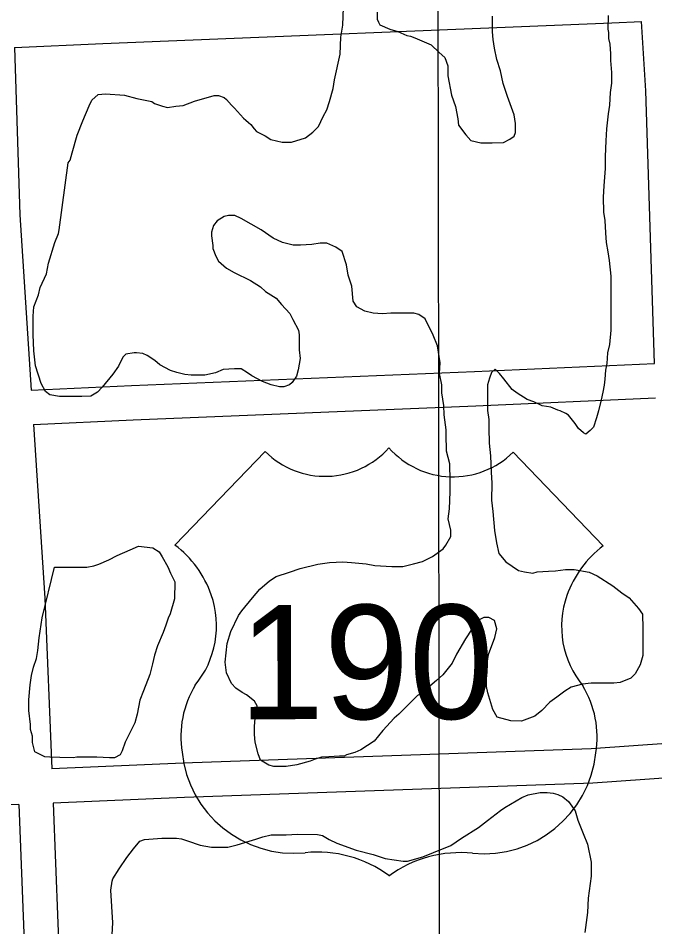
# Model space of a CAD drawing. Extents: x 3313447 to 3351316, y 703786 to 729172.
# Drawn here: x 3332959 to 3333517, y 724670 to 725465 of the extents above; entities that cross this region are included whole.
import ezdxf

# ---------------------------------------------------------------- set-up
doc = ezdxf.new("R2010")
doc.units = 0
for name, color, linetype in [('V-GRID-MAJR', 7, 'Continuous'), ('V-ROAD-CNTR', 7, 'Continuous'), ('V-ROAD-IDEN', 7, 'Continuous'), ('V-SITE-VEGE', 7, 'Continuous')]:
    doc.layers.add(name, color=color, linetype=linetype)

msp = doc.modelspace()

# ---------------------------------------------------------------- linework, layer by layer
at = {"layer": 'V-GRID-MAJR'}
msp.add_spline([(3333341.782, 715247.1190000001), (3333332.965, 721308.783), (3333324.149, 727370.476), (3333324.144, 727373.911)], degree=3, dxfattribs=at)
at = {"layer": 'V-ROAD-CNTR'}
for points in [[(3332955.8740508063, 725439.568093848), (3333033.3418958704, 725443.0720868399), (3333478.9780045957, 725461.3880502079), (3333504.9609526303, 725462.5200479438)], [(3333516.3169299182, 725162.963647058), (3333508.5459454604, 725401.594169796), (3333504.9609526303, 725462.519047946)], [(3332955.875050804, 725439.570093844), (3332960.558041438, 725293.0673868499), (3332970.645021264, 725139.57269384)], [(3332970.644021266, 725139.57269384), (3333058.51184553, 725143.6246857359), (3333358.54624546, 725155.8876612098), (3333516.3169299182, 725162.9646470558)], [(3332972.611017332, 725109.631753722), (3333059.8158429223, 725113.6527456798), (3333359.8302428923, 725125.915721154), (3333517.292927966, 725132.9777070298)], [(3332972.6120173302, 725109.6327537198), (3332982.612997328, 724957.445058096), (3332988.5269855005, 724808.02335694)], [(3333530.924900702, 724830.480312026), (3333460.699041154, 724825.487322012), (3333103.540755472, 724812.8293473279), (3332988.5269855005, 724808.02335694)], [(3333532.7538970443, 724800.534371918), (3333462.295037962, 724795.5253819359), (3333104.698753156, 724782.851407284), (3332989.7139831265, 724778.046416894)], [(3332959.7400430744, 724776.7944193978), (3332859.243244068, 724772.5944277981), (3332430.20310215, 724756.93845911)], [(3332959.7400430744, 724776.7944193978), (3332965.988030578, 724618.934735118), (3332982.2709980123, 724277.07441884), (3332990.2559820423, 724127.515717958)], [(3332989.7139831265, 724778.0474168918), (3332995.959970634, 724620.240732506), (3333012.2329380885, 724278.588415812), (3333020.225922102, 724128.8677152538)]]:
    msp.add_lwpolyline(points, dxfattribs=at)
at = {"layer": 'V-ROAD-IDEN'}
for p, q in [((3333096.4179969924, 725003.9103129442), (3333175.442001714, 725085.7773431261)), ((3333096.4179969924, 725003.9103129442), (3333175.442001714, 725085.7773431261)), ((3333392.4819735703, 725085.2670359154), (3333471.4082977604, 725003.2887506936)), ((3333471.4082977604, 725003.2887506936), (3333392.4819735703, 725085.2670359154)), ((3333096.402313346, 725003.9104910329), (3333096.4179969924, 725003.9103129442))]:
    msp.add_line(p, q, dxfattribs=at)
for centre, major_axis, ratio, start_param, end_param in [((3333228.032657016, 725139.1716332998), (0.12057884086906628, -75.02654338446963), 0.9978897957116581, 5.502702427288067, 7.121810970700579), ((3333228.032657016, 725139.1716332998), (0.12057884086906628, -75.02654338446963), 0.9978897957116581, 5.502702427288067, 7.121810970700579), ((3333339.9509725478, 725138.7278585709), (-0.1205788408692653, 75.02654338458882), 0.9978897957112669, 2.2918424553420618, 3.9176038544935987), ((3333339.9509725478, 725138.7278585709), (-0.1205788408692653, 75.02654338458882), 0.9978897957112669, 2.2918424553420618, 3.9176038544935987), ((3333041.2221797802, 724930.1057789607), (-0.14821459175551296, 92.2220550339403), 0.9978897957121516, 5.04526583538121, 5.638568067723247), ((3333041.2221797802, 724930.1057789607), (-0.14821459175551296, 92.2220550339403), 0.9978897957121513, 5.04526583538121, 5.638568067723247), ((3333526.486579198, 724929.4131418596), (0.14821459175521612, -92.2220550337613), 0.9978897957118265, 3.7816720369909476, 4.374974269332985), ((3333526.486579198, 724929.4131418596), (0.1482145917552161, -92.22205503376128), 0.9978897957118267, 3.781672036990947, 4.374974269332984), ((3333051.3081267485, 724933.2275788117), (-0.13122520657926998, 81.65092302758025), 0.997889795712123, 4.021008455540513, 5.049787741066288), ((3333051.3081267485, 724933.2275788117), (-0.13122520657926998, 81.65092302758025), 0.997889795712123, 4.021008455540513, 5.049787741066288), ((3333516.404743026, 724932.5483850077), (0.13122520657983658, -81.65092302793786), 0.9978897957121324, 4.3704523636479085, 5.399231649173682), ((3333516.404743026, 724932.5483850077), (0.1312252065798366, -81.65092302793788), 0.9978897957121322, 4.3704523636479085, 5.399231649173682), ((3333187.8294468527, 724836.2329467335), (0.13898078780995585, -86.47659930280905), 0.9978897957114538, 4.163028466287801, 4.868957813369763), ((3333187.8294468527, 724836.2329467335), (0.13898078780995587, -86.47659930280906), 0.9978897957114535, 4.163028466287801, 4.868957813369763), ((3333379.7560941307, 724835.7358406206), (-0.13898078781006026, 86.47659930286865), 0.9978897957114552, 4.551282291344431, 5.257211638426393), ((3333379.7560941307, 724835.7358406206), (-0.13898078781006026, 86.47659930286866), 0.9978897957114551, 4.551282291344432, 5.257211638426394), ((3333200.7002569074, 724832.8304607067), (-0.15882944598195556, 98.82682760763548), 0.9978897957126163, 1.6727658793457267, 3.2383265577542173), ((3333200.7002569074, 724832.8304607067), (-0.15882944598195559, 98.8268276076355), 0.9978897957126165, 1.6727658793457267, 3.2383265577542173), ((3333366.8850505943, 724832.3489233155), (0.15881894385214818, -98.82029297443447), 0.9978897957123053, 6.181885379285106, 7.747478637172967), ((3333366.8850505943, 724832.3489233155), (0.15881894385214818, -98.82029297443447), 0.9978897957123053, 6.181885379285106, 7.747478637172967), ((3333221.2994786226, 724629.4075176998), (-0.1697872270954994, 105.64497608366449), 0.9978897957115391, 5.646835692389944, 6.385311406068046), ((3333221.2994786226, 724629.4075176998), (-0.1697872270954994, 105.64497608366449), 0.9978897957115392, 5.646835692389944, 6.385311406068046), ((3333346.0143285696, 724628.9552131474), (0.16978722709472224, -105.64497608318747), 0.997889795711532, 3.034928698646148, 3.7734044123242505), ((3333346.0143285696, 724628.9552131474), (0.16978722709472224, -105.64497608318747), 0.9978897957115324, 3.034928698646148, 3.7734044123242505)]:
    msp.add_ellipse(centre, major_axis=major_axis, ratio=ratio, start_param=start_param, end_param=end_param, dxfattribs=at)
at = {"layer": 'V-SITE-VEGE'}
for points in [[(3332995.151, 725279.9990000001), (3333003.038, 725338.711), (3333004.691, 725340.903), (3333006.364, 725347.485), (3333010.804, 725362.841), (3333015.791, 725375.4500000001), (3333021.324, 725388.607), (3333023.54, 725393.5380000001), (3333029.043, 725398.462), (3333035.634, 725398.988), (3333052.1, 725397.833), (3333063.069, 725395.052), (3333076.235, 725392.26), (3333078.4250000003, 725390.605), (3333085.554, 725388.385), (3333089.943, 725387.273), (3333097.082, 725388.3470000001), (3333103.67, 725388.873), (3333113.568, 725392.68), (3333130.602, 725397.5650000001), (3333134.444, 725397.55), (3333139.377, 725395.885), (3333141.571, 725394.232), (3333145.943, 725389.2760000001), (3333148.679, 725386.522), (3333156.335, 725377.711), (3333158.524, 725376.059), (3333160.715, 725373.855), (3333162.903, 725372.2000000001), (3333165.633, 725368.348), (3333167.824, 725366.144), (3333175.4960000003, 725362.275), (3333180.423, 725358.966), (3333190.299, 725356.736), (3333198.534, 725356.707), (3333210.623, 725360.508), (3333217.228, 725365.425), (3333222.184, 725370.351), (3333226.059, 725379.118), (3333229.372, 725385.148), (3333231.593, 725392.277), (3333234.927, 725403.7930000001), (3333236.051, 725411.4770000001), (3333241.069, 725433.966), (3333241.669, 725448.785), (3333243.35, 725459.209), (3333243.952, 725474.58)], [(3333273.583, 725470.633), (3333273.562, 725464.596), (3333274.6520000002, 725461.8470000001), (3333275.741, 725459.648), (3333284.5130000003, 725455.775), (3333291.642, 725453.555), (3333299.316, 725450.233), (3333302.607, 725449.674), (3333306.4450000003, 725448.015), (3333314.668, 725444.691), (3333320.697, 725441.926), (3333327.81, 725435.313), (3333332.735, 725430.906), (3333335.457, 725423.763), (3333335.426, 725414.9770000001), (3333338.662, 725397.948), (3333341.92, 725388.054), (3333344.079, 725377.068), (3333344.609, 725371.573), (3333351.169, 725363.3200000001), (3333355.544, 725358.3640000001), (3333364.319, 725356.138), (3333374.201, 725356.103), (3333384.085, 725356.6190000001), (3333389.583, 725359.345), (3333393.436, 725362.077), (3333394.544, 725365.366), (3333394.5700000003, 725373.05), (3333393.4990000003, 725380.74), (3333387.515, 725396.682), (3333383.714, 725408.2220000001), (3333381.553, 725419.21), (3333378.295, 725429.1020000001), (3333376.132, 725438.992), (3333375.061, 725446.68), (3333374.535, 725453.27), (3333374.582, 725466.9940000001)], [(3333475.593, 725467.745), (3333475.552, 725455.6680000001), (3333476.093, 725452.922), (3333476.075, 725447.431), (3333477.156, 725442.487), (3333477.674, 725434.25), (3333477.654, 725428.213), (3333478.716, 725417.778), (3333478.686, 725408.446), (3333477.555, 725400.215), (3333476.972, 725389.237), (3333475.847, 725381.555), (3333474.156, 725368.387), (3333473.5700000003, 725357.958), (3333472.974, 725344.237), (3333472.9390000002, 725333.806), (3333471.788, 725318.438), (3333471.2060000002, 725308.558), (3333471.708, 725295.382), (3333472.781, 725288.242), (3333473.291, 725277.261), (3333473.8140000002, 725269.024), (3333475.434, 725260.785), (3333476.505, 725253.095), (3333478.1040000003, 725239.365), (3333477.9420000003, 725192.154), (3333476.802, 725179.532), (3333475.128, 725172.4010000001), (3333474.549, 725163.069), (3333473.431, 725157.035), (3333472.853, 725149.351), (3333472.286, 725143.8640000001), (3333471.168, 725137.829), (3333469.498, 725131.2490000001), (3333467.27, 725121.373), (3333465.6010000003, 725115.3420000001), (3333462.828, 725107.115), (3333460.074, 725104.381), (3333456.219, 725101.1), (3333454.0300000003, 725102.204), (3333449.649, 725106.062), (3333446.919, 725110.464), (3333440.904, 725117.621), (3333438.715, 725119.2760000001), (3333433.779, 725121.488), (3333431.588, 725122.045), (3333425.559, 725124.812), (3333417.877, 725125.934), (3333410.752, 725129.252), (3333404.72, 725131.47), (3333395.957, 725136.9890000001), (3333391.576, 725140.299), (3333384.472, 725149.656), (3333380.644, 725154.061), (3333376.8140000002, 725157.916), (3333373.511, 725155.184), (3333371.848, 725150.246), (3333370.179, 725144.215), (3333370.103, 725121.707), (3333371.174, 725114.019), (3333371.147, 725106.333), (3333371.651, 725093.156), (3333372.7120000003, 725082.1730000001), (3333373.2120000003, 725067.898), (3333373.7260000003, 725058.014), (3333373.6750000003, 725043.193), (3333374.74, 725033.307), (3333376.3310000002, 725016.833), (3333377.9390000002, 725005.848), (3333380.105, 724996.509), (3333386.116, 724989.351), (3333397.073, 724981.628), (3333402.555, 724980.512), (3333409.6890000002, 724979.39), (3333413.535, 724980.473), (3333423.418, 724980.987), (3333429.458, 724981.517), (3333438.2460000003, 724982.584), (3333445.93, 724982.558), (3333459.097, 724980.317), (3333466.224, 724977), (3333479.919, 724968.169), (3333487.582, 724962.1020000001), (3333494.154, 724957.689), (3333502.357, 724948.328), (3333505.633, 724943.376), (3333506.139, 724930.748), (3333506.059, 724907.142), (3333503.835, 724898.915), (3333499.418, 724891.246), (3333495.561, 724887.416), (3333486.214, 724883.605)], [(3333330.105, 725144.354), (3333327.943, 725154.242), (3333328.524, 725163.572), (3333326.378, 725178.402), (3333322.569, 725187.747), (3333315.481, 725202.044), (3333310.004, 725205.907), (3333305.617, 725207.019), (3333285.305, 725207.088), (3333278.166, 725206.564), (3333269.933, 725207.142), (3333262.802, 725208.813), (3333255.679, 725212.679), (3333252.4020000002, 725217.631), (3333251.35, 725230.81), (3333248.089, 725240.157), (3333246.473, 725249.492), (3333242.67, 725261.035), (3333237.194, 725264.895), (3333229.52, 725268.219), (3333223.48, 725268.237), (3333216.341, 725267.162), (3333206.4590000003, 725266.648), (3333199.867, 725266.671), (3333190.5470000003, 725268.899), (3333182.324, 725272.77), (3333171.918, 725279.942), (3333154.3850000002, 725289.885), (3333148.907, 725292.648), (3333143.416, 725292.666), (3333139.5700000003, 725291.583), (3333133.5160000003, 725287.759), (3333130.21, 725283.927), (3333128.543, 725277.8960000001), (3333128.531, 725274.603), (3333129.6, 725266.3640000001), (3333129.592, 725263.617), (3333132.3140000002, 725257.023), (3333134.495, 725252.6190000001), (3333141.612, 725246.559), (3333148.186, 725242.6950000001), (3333162.434, 725235.508), (3333171.197, 725229.9890000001), (3333175.576, 725226.131), (3333184.8880000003, 725220.06), (3333189.809, 725214.5530000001), (3333196.92, 725206.843), (3333199.646, 725201.344), (3333204.555, 725191.995), (3333205.089, 725188.15), (3333205.044, 725174.976), (3333206.117, 725167.285), (3333204.436, 725157.41), (3333202.769, 725151.925), (3333198.9080000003, 725146.449), (3333196.705, 725144.262), (3333191.759, 725142.632), (3333187.917, 725142.6460000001), (3333180.786, 725144.3150000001), (3333173.11, 725147.088), (3333163.793, 725152.061), (3333159.96, 725154.817), (3333154.4790000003, 725158.131), (3333148.444, 725158.1510000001), (3333138.56, 725157.637), (3333131.963, 725154.9130000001), (3333122.623, 725152.751), (3333110.545, 725152.792), (3333105.059, 725153.359), (3333097.928, 725155.03), (3333092.443, 725156.697), (3333083.129, 725161.67), (3333078.75, 725165.528), (3333072.178, 725169.942), (3333068.34, 725171.603), (3333062.8540000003, 725172.17), (3333060.656, 725172.176), (3333053.517, 725171.105), (3333050.762, 725168.3690000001), (3333046.894, 725160.697), (3333041.927, 725153.576), (3333032.556, 725142.081), (3333028.699, 725137.702), (3333022.647, 725134.429), (3333014.961, 725133.907), (3332995.198, 725133.975), (3332986.969, 725135.65), (3332983.1350000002, 725138.407), (3332979.318, 725145.556), (3332974.429, 725160.9450000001), (3332972.828, 725174.126), (3332972.328, 725188.4), (3332972.383, 725204.321), (3332972.961, 725212.552), (3332976.842, 725222.971), (3332978.509, 725229.5530000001), (3332984.038, 725241.611), (3332985.718, 725250.938), (3332991.27, 725269.034), (3332994.59, 725276.708), (3332995.151, 725279.9990000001)], [(3333486.214, 724883.605), (3333480.724, 724883.074), (3333460.96, 724883.1460000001), (3333453.272, 724882.073), (3333443.38, 724879.361), (3333437.879, 724876.086), (3333430.724, 724870.618), (3333424.6720000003, 724866.25), (3333417.5100000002, 724859.137), (3333411.454, 724854.22), (3333399.912, 724849.866), (3333390.579, 724849.897), (3333378.514, 724853.233), (3333374.6920000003, 724859.834), (3333370.3510000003, 724874.671), (3333369.273, 724880.164), (3333369.329, 724896.634), (3333371.0160000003, 724908.154), (3333376.556, 724922.959), (3333378.2290000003, 724930.639), (3333376.058, 724937.782), (3333371.129, 724940.5430000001), (3333366.736, 724940.56), (3333362.886, 724938.376), (3333356.269, 724930.166), (3333350.751, 724921.949), (3333343.018, 724908.254), (3333339.149, 724900.578), (3333330.88, 724890.177), (3333325.372, 724885.255), (3333317.666, 724878.694), (3333313.809, 724874.866), (3333308.857, 724872.138), (3333292.332, 724855.723), (3333288.48, 724852.444), (3333278.559, 724841.5), (3333270.842, 724832.194), (3333259.288, 724824.549), (3333253.791, 724822.371), (3333246.647, 724820.199), (3333244.448, 724819.109), (3333240.602, 724819.121), (3333231.271, 724818.603), (3333224.681, 724818.079), (3333219.186, 724816.451), (3333214.789, 724814.818), (3333203.248, 724811.564), (3333193.909, 724809.948), (3333182.928, 724809.987), (3333178.543, 724811.099), (3333171.4220000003, 724815.517), (3333169.245, 724821.014), (3333166.536, 724831.452), (3333166.009, 724838.0430000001), (3333166.034, 724845.1780000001), (3333166.607, 724852.313), (3333168.293, 724863.286), (3333166.11, 724867.137), (3333158.9930000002, 724872.652), (3333155.1550000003, 724874.86), (3333149.679, 724878.7220000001), (3333145.8510000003, 724882.577), (3333141.491, 724891.926), (3333140.426, 724901.262), (3333142.128, 724917.724), (3333145.458, 724928.142), (3333152.097, 724942.395), (3333154.8540000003, 724946.228), (3333164.224, 724957.724), (3333170.839, 724965.387), (3333179.096, 724972.4940000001), (3333185.148, 724976.318), (3333196.691, 724980.123), (3333206.0330000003, 724983.381), (3333221.418, 724987.172), (3333231.855, 724988.784), (3333243.3850000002, 724989.292), (3333251.071, 724988.716), (3333263.691, 724987.578), (3333271.3710000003, 724985.902), (3333286.19, 724985.302), (3333296.072, 724985.267), (3333305.413, 724987.432), (3333313.105, 724989.605), (3333321.903, 724993.963), (3333331.256, 725000.517), (3333333.466, 725003.806), (3333337.884, 725011.476), (3333337.9020000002, 725016.964), (3333335.739, 725026.854), (3333336.8680000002, 725035.634), (3333337.468, 725050.453), (3333337.503, 725060.335), (3333337.003, 725075.16), (3333334.298, 725086.148), (3333333.8000000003, 725100.971), (3333333.812, 725104.813), (3333332.213, 725117.9940000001), (3333331.691, 725126.231), (3333330.0810000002, 725137.2170000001), (3333330.105, 725144.354)], [(3333041.344, 724662.802), (3333041.9250000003, 724673.23), (3333040.377, 724701.779), (3333041.501, 724709.461), (3333042.056, 724711.657), (3333047.578, 724720.42), (3333054.199, 724730.279), (3333060.2630000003, 724737.9450000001), (3333065.776, 724744.513), (3333069.6240000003, 724746.147), (3333085.001, 724747.194), (3333097.625, 724747.148), (3333102.0160000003, 724746.583), (3333107.498, 724744.9180000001), (3333118.465, 724741.037), (3333128.341, 724739.358), (3333142.611, 724739.309), (3333150.856, 724741.475), (3333161.2970000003, 724744.734), (3333167.343, 724746.36), (3333173.3880000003, 724748.533), (3333180.5300000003, 724750.157), (3333193.705, 724750.112), (3333203.588, 724750.628), (3333221.156, 724750.567), (3333225.545, 724749.454), (3333231.5700000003, 724746.139), (3333238.146, 724742.823), (3333255.145, 724736.724), (3333269.952, 724732.833), (3333280.372, 724729.503), (3333296.285, 724727.252), (3333300.127, 724727.24), (3333313.316, 724731.037), (3333322.661, 724734.848), (3333338.052, 724740.832), (3333347.407, 724747.388), (3333362.261, 724756.67), (3333369.968, 724762.683), (3333381.5270000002, 724771.425), (3333385.379, 724774.157), (3333400.231, 724782.89), (3333405.728, 724785.067), (3333416.164, 724787.228), (3333422.204, 724787.205), (3333427.691, 724786.638), (3333431.531, 724785.528), (3333435.913, 724783.316), (3333440.843, 724779.46), (3333446.852, 724771.202), (3333449.02, 724762.959), (3333453.921, 724751.414), (3333457.733, 724742.069), (3333460.971, 724726.14)], [(3333460.971, 724726.14), (3333460.93, 724714.063), (3333458.1180000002, 724694.859), (3333457.526, 724682.233), (3333455.271, 724664.6730000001)]]:
    msp.add_lwpolyline(points, dxfattribs=at)
msp.add_lwpolyline([(3332980.2600000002, 724940.238), (3332990.844, 724984.669), (3333019.389, 724984.571), (3333025.431, 724985.648), (3333029.828, 724987.281), (3333038.626, 724991.096), (3333045.775, 724994.9130000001), (3333057.3200000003, 724999.812), (3333064.468, 725003.081), (3333077.0870000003, 725001.3910000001), (3333082.568, 724998.08), (3333085.296, 724993.6780000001), (3333090.207, 724984.876), (3333092.384, 724979.379), (3333096.199, 724971.683), (3333096.148, 724956.86), (3333092.261, 724943.697), (3333090.6, 724939.859), (3333088.384, 724933.83), (3333086.166, 724927.248), (3333081.185, 724915.74), (3333078.412, 724907.513), (3333076.737, 724899.833), (3333074.5130000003, 724890.508), (3333068.973, 724876.254), (3333065.651, 724868.032), (3333063.415, 724855.963), (3333061.191, 724848.283), (3333056.216, 724838.42), (3333052.898, 724831.295), (3333050.127, 724823.6190000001), (3333048.471, 724820.33), (3333043.521, 724817.6020000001), (3333039.128, 724817.616), (3333028.15, 724818.204), (3333010.583, 724818.263), (3333007.285, 724817.7270000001), (3332995.759, 724817.7660000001), (3332986.977, 724818.343), (3332982.586, 724818.359), (3332973.819, 724822.781), (3332971.65, 724831.024), (3332971.669, 724836.515), (3332970.042, 724842.557), (3332970.059, 724846.9500000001), (3332968.453, 724859.033), (3332968.486, 724868.365), (3332969.629, 724881.536), (3332970.753, 724889.767), (3332972.424, 724896.898), (3332975.197, 724904.574), (3332976.3200000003, 724911.705), (3332977.454, 724922.683)], close=True, dxfattribs=at)

# ---------------------------------------------------------------- texts
at = {"layer": 'V-ROAD-IDEN'}
msp.add_text('190', height=99.9996060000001, rotation=0.09223631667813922, dxfattribs=at).set_placement((3333152.651530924, 724851.3960195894))

doc.saveas('drawing.dxf')
